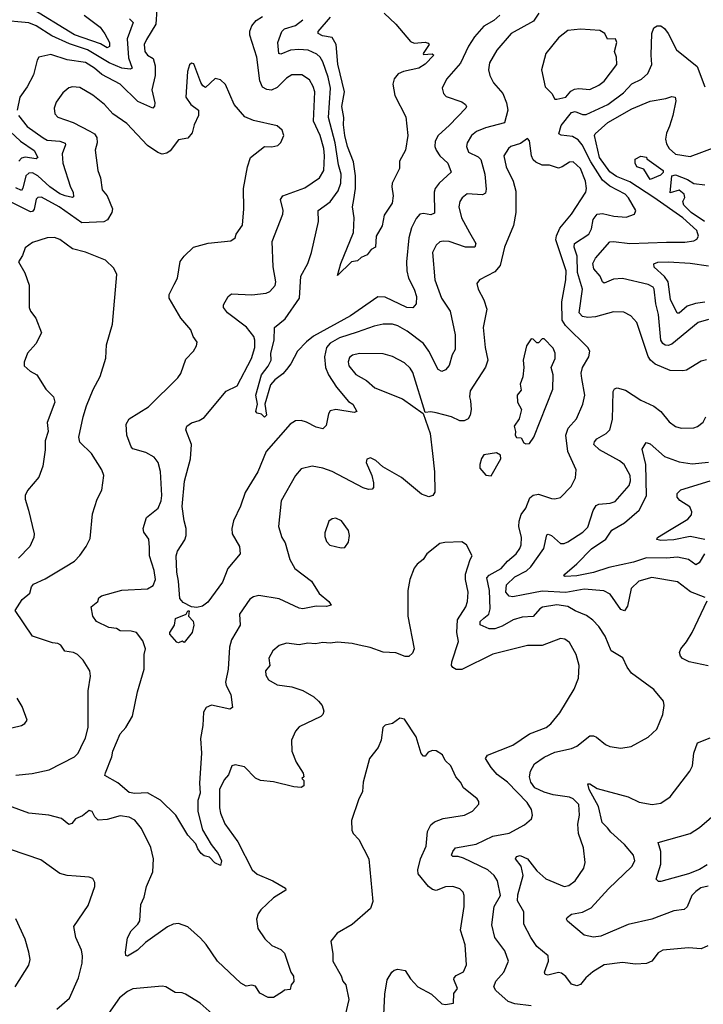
# Model space of a CAD drawing. Extents: x 1443846 to 1577407, y 839182 to 927291.
# Tile 446 of 535: x 1534025 to 1537767, y 911799 to 917190. Entities that reach past the tile are written whole.
import ezdxf

# ---------------------------------------------------------------- set-up
doc = ezdxf.new("R2010")
doc.units = 0

msp = doc.modelspace()

# ---------------------------------------------------------------- linework, layer by layer
at = {"layer": '0CON20XD'}
for points in [[(1534775.6, 917245), (1534770.3, 917165), (1534719.3, 917080.7), (1534706.5, 917055), (1534710.4, 917015), (1534725, 916995.6), (1534755, 916976.9), (1534766.9, 916936.9), (1534767.5, 916885), (1534749.4, 916805), (1534765.8, 916735), (1534763.6, 916716.4), (1534754.3, 916705.7), (1534672, 916742), (1534575, 916836.8), (1534475, 916890.6), (1534435, 916925.3), (1534385, 916955.3), (1534285, 916969.6), (1534195, 916999.5), (1534130.8, 916985), (1534121.5, 916968.5), (1534101.4, 916888.6), (1534067.1, 916822.9), (1534026.4, 916765), (1534010.8, 916695)], [(1534377.8, 917215), (1534465, 917149.6), (1534492.1, 917112.1), (1534516, 917065), (1534516.1, 917043.9), (1534505, 917036.7), (1534467.2, 917057.2), (1534325, 917106.5), (1534075, 917260)], [(1534626, 917195), (1534646.2, 917175), (1534613.1, 917085), (1534620.6, 916980.6), (1534641.4, 916925), (1534630.7, 916919.3), (1534585, 916924.8), (1534515, 916953), (1534395.7, 917025.7), (1534297.6, 917057.6), (1534201.7, 917101.7), (1534115, 917156.3), (1534075, 917172.4), (1533915, 917187.8)], [(1536866.2, 917225), (1536837.7, 917182.3), (1536715, 917114.5), (1536637.4, 917022.6), (1536596.6, 916953.4), (1536591.9, 916915), (1536597.5, 916885), (1536619.2, 916845), (1536670, 916785), (1536690, 916735), (1536696.2, 916695), (1536679.4, 916625), (1536575, 916598.7), (1536525, 916577.9), (1536497.3, 916555), (1536473.5, 916515), (1536470, 916495), (1536482.5, 916465), (1536535, 916438.9), (1536548.9, 916425), (1536571.7, 916345), (1536578.8, 916261.2), (1536575, 916240.8), (1536559.1, 916230.9), (1536474, 916236), (1536447.1, 916215), (1536433.5, 916195), (1536428.5, 916165), (1536442.5, 916105), (1536486.2, 916025), (1536520.9, 915965), (1536515.4, 915944.6), (1536465, 915945.3), (1536375, 915975.9), (1536342.1, 915977.9), (1536325, 915972.9), (1536304.1, 915955.9), (1536285.5, 915915), (1536298.2, 915765), (1536334.6, 915665), (1536381.8, 915595), (1536408.4, 915465), (1536409.1, 915385), (1536391.5, 915355), (1536375, 915295.8), (1536355, 915272.9), (1536335, 915264.2), (1536315, 915274), (1536265, 915374.5), (1536236.2, 915416.2), (1536146.2, 915485), (1536095, 915514.1), (1536065, 915523.3), (1536015, 915523.8), (1535965, 915512.5), (1535871.5, 915478.5), (1535775, 915447.5), (1535725, 915419.1), (1535704.1, 915395), (1535692.8, 915345), (1535699.1, 915285), (1535716, 915245), (1535758.7, 915178.7), (1535825, 915100), (1535848, 915085), (1535870, 915045), (1535855, 915038.8), (1535755, 915055.8), (1535725, 915048.8), (1535715, 915032.5), (1535702.1, 914967.9), (1535685, 914950.6), (1535648.5, 914958.5), (1535595, 914986.9), (1535565, 914995.7), (1535535, 914992.9), (1535505, 914975.8), (1535374.4, 914825.6), (1535328.8, 914715), (1535259.3, 914600.7), (1535234.4, 914525.6), (1535194.6, 914445.4), (1535186.4, 914405), (1535187.5, 914375), (1535227.5, 914305), (1535231.2, 914265), (1535164, 914186), (1535135, 914110), (1535055, 914000.6), (1535025, 913978.2), (1534995, 913970.8), (1534966.1, 913976.1), (1534919.8, 913999.8), (1534901.8, 914021.8), (1534895.3, 914115), (1534885.4, 914165), (1534882, 914255), (1534889.1, 914280.9), (1534928.5, 914341.5), (1534936.8, 914365), (1534936.9, 914405), (1534925.3, 914445.3), (1534915.2, 914525), (1534927.1, 914662.9), (1534959.5, 914785), (1534965.4, 914865), (1534934.2, 914945), (1534940, 914965), (1534965, 914983.1), (1535008, 914995), (1535035, 915011.5), (1535154.5, 915155.5), (1535215.6, 915185), (1535294.7, 915335.3), (1535311.8, 915395), (1535312.9, 915435), (1535306.2, 915455), (1535266.7, 915506.7), (1535163.5, 915585), (1535141.2, 915615), (1535140.7, 915629.3), (1535165.8, 915674.2), (1535185, 915689.2), (1535295, 915683.3), (1535375, 915692.5), (1535395, 915701.4), (1535423.1, 915735), (1535427.5, 915755), (1535413.3, 915836.7), (1535406.9, 915975), (1535465.5, 916125), (1535468.2, 916145), (1535453.5, 916205), (1535466.2, 916225), (1535585, 916270), (1535665.3, 916324.7), (1535689.3, 916365), (1535694.3, 916445), (1535689.8, 916485), (1535670.2, 916555), (1535633.9, 916635), (1535640.2, 916795), (1535631.6, 916825), (1535611.1, 916861.1), (1535568.7, 916888.7), (1535515, 916887.9), (1535485, 916870), (1535435, 916818.8), (1535403.8, 916803.8), (1535378.5, 916808.5), (1535355, 916821.4), (1535339.4, 916855), (1535322.3, 916985), (1535285.5, 917104.5), (1535285, 917126.7), (1535295, 917155.7), (1535318.9, 917185), (1535355, 917207.1)], [(1536153.9, 915773.9), (1536184.6, 915715), (1536197.1, 915675), (1536195.8, 915635), (1536177, 915613), (1536145, 915613.3), (1536025, 915671.6), (1535985, 915672.5), (1535835, 915568.6), (1535633.3, 915456.7), (1535595, 915426.2), (1535545.6, 915375), (1535508.8, 915305), (1535485.8, 915274.2), (1535465, 915251.1), (1535421.1, 915218.9), (1535398.3, 915191.7), (1535366.2, 915085), (1535375.5, 915025.5), (1535365, 915014.2), (1535349.3, 915029.3), (1535325.8, 915035.8), (1535318, 915045), (1535326, 915085), (1535318.4, 915135), (1535349.5, 915245), (1535386.1, 915293.9), (1535402.2, 915325), (1535399.6, 915365), (1535418.4, 915435), (1535419.4, 915505), (1535477.6, 915552.4), (1535557.3, 915665), (1535564, 915786), (1535602, 915855), (1535622.4, 915915), (1535660.8, 916085), (1535658.9, 916145), (1535725, 916192.5), (1535767.5, 916252.5), (1535782.4, 916295), (1535785.2, 916345), (1535769.8, 916395), (1535752.4, 916515), (1535716, 916655), (1535725.8, 916815.8), (1535713.1, 916875), (1535685, 916958.6), (1535670.4, 916985), (1535650.9, 917000.9), (1535605, 917023.4), (1535553.1, 917026.9), (1535506.8, 917023.2), (1535455, 917000.4), (1535444.1, 917004.1), (1535437.9, 917065), (1535460.3, 917125), (1535475, 917140.7), (1535535, 917158.9), (1535575, 917190)], [(1536020.3, 917225), (1536083.1, 917165), (1536165, 917070.5), (1536185, 917061.8), (1536245, 917066.9), (1536261.7, 917061.7), (1536266.2, 917055), (1536232.9, 917005), (1536235, 917000), (1536283, 917003), (1536292.5, 916995), (1536245, 916946.7), (1536209.2, 916925), (1536125, 916906.5), (1536097.4, 916892.6), (1536075, 916866.9), (1536066.7, 916836.7), (1536078.4, 916775), (1536138.6, 916658.6), (1536150, 916555), (1536136.7, 916475), (1536103.6, 916415), (1536104.2, 916375), (1536064.4, 916295), (1536061.5, 916275), (1536070, 916225), (1536064.6, 916185), (1536019.7, 916120.3), (1536009.4, 916060.6), (1535975.8, 916005), (1535973.3, 915945), (1535948.8, 915931.2), (1535927.9, 915902.1), (1535895, 915888.8), (1535875, 915868.8), (1535842, 915865), (1535765, 915790), (1535783.8, 915855), (1535851.4, 916025), (1535855.6, 916104.4), (1535846.2, 916165), (1535854.1, 916205), (1535863.8, 916265), (1535863.3, 916335), (1535851.4, 916411.4), (1535818.9, 916495), (1535805.2, 916555.2), (1535797.5, 916615), (1535799.2, 916655), (1535787.8, 916715), (1535802.7, 916795), (1535766, 916946), (1535757.6, 917055), (1535735, 917092.5), (1535681.9, 917101.9), (1535658.5, 917115), (1535659.1, 917125), (1535726.6, 917203.4)], [(1536654, 917215), (1536619.4, 917185), (1536565, 917153.8), (1536515, 917095.6), (1536481.8, 917045), (1536437.2, 916952.8), (1536361.1, 916865), (1536337.5, 916815), (1536344, 916785), (1536358.7, 916768.7), (1536445, 916739.5), (1536466, 916726), (1536470, 916715), (1536466.5, 916705), (1536378.4, 916611.6), (1536315.5, 916555), (1536300, 916525), (1536298.2, 916495), (1536305.3, 916475.3), (1536325.5, 916445), (1536369.1, 916405), (1536386.2, 916355), (1536320.5, 916295), (1536298.5, 916265), (1536293.8, 916245), (1536295, 916130), (1536275, 916121.9), (1536235, 916128.6), (1536214.5, 916125.5), (1536195, 916102), (1536169.8, 916050.2), (1536155.3, 915995), (1536142.4, 915865), (1536144.7, 915814.7), (1536153.9, 915773.9)], [(1536965, 916754), (1537015, 916766.2), (1537042.2, 916797.8), (1537060.9, 916809.1), (1537085, 916813.2), (1537145, 916807.9), (1537195, 916830.9), (1537225, 916853.6), (1537293.1, 916945), (1537291.4, 916985), (1537280, 917015), (1537293.8, 917065), (1537285.9, 917085.9), (1537242.5, 917082.5), (1537228, 917115), (1537201.1, 917131.1), (1537095, 917138.5), (1537025, 917130), (1536975, 917090.6), (1536904.6, 917005.4), (1536880.8, 916915), (1536902.1, 916822.1), (1536938, 916785), (1536954, 916754), (1536965, 916754)], [(1537785, 915328), (1537755, 915320), (1537675, 915270.8), (1537655, 915267.5), (1537585, 915268.5), (1537503.6, 915303.6), (1537477.5, 915325), (1537465.3, 915345.3), (1537402, 915532), (1537369.3, 915569.3), (1537331.2, 915588.8), (1537275, 915590.9), (1537176.6, 915563.4), (1537135, 915560.3), (1537105.8, 915565.8), (1537088, 915585), (1537106.4, 915715), (1537078.4, 915805), (1537076, 915895), (1537060.8, 915945), (1537062.3, 915965), (1537139.6, 916015), (1537154.1, 916045), (1537164.4, 916095.6), (1537185.7, 916124.3), (1537215, 916129.4), (1537276.3, 916113.7), (1537345, 916108.6), (1537390, 916125), (1537398, 916145), (1537356.8, 916215), (1537338.8, 916235), (1537255, 916278.5), (1537215, 916312), (1537150.8, 916410.8), (1537104.3, 916504.3), (1537081.6, 916531.6), (1537050.5, 916550.5), (1536988.3, 916558.3), (1536975.7, 916565.7), (1536988.8, 916611.2), (1537045, 916681.5), (1537065, 916687.7), (1537105, 916671.6), (1537125, 916670.6), (1537245, 916726.5), (1537330.8, 916789.2), (1537375, 916839.6), (1537427.5, 916865), (1537463.8, 916896.2), (1537484.7, 916945.3), (1537480.5, 916995), (1537485.4, 917114.6), (1537495.4, 917144.6), (1537514, 917156), (1537535, 917156.5), (1537555, 917141.9), (1537574.5, 917115), (1537620, 917025), (1537733.3, 916933.3), (1537775, 916822.5)], [(1536565, 913912.8), (1536592.2, 913935), (1536600.7, 913965), (1536596.7, 914065), (1536582.2, 914135), (1536595, 914149.2), (1536659.6, 914185), (1536695, 914225.5), (1536743.1, 914265), (1536763.3, 914295), (1536770.5, 914315), (1536772.1, 914355), (1536757.9, 914415), (1536759.3, 914445), (1536769.9, 914480.1), (1536794.5, 914515), (1536818, 914572), (1536835, 914586.2), (1536865, 914591.8), (1536935, 914569.2), (1536955, 914566.2), (1536985, 914574), (1537044, 914635), (1537067.6, 914682.4), (1537070, 914725), (1537025.4, 914825), (1537013.8, 914915), (1537027.2, 914952.8), (1537072.1, 915005), (1537107.3, 915085), (1537118.5, 915135), (1537101.8, 915225), (1537098, 915255), (1537104.6, 915285), (1537140, 915345), (1537146, 915375), (1537134.3, 915395), (1537012.5, 915515), (1536994.7, 915545), (1536992.5, 915645), (1537014.2, 915765), (1537016.2, 915815), (1536959.3, 915985), (1536962.6, 916007.4), (1536981.8, 916048.2), (1537044.4, 916125), (1537123.3, 916245), (1537128.2, 916265), (1537121.3, 916305), (1537093.8, 916375), (1537055, 916412.2), (1537035, 916410), (1536995, 916383.5), (1536975, 916377.7), (1536925, 916394), (1536885, 916394), (1536849.3, 916409.3), (1536835, 916422.5), (1536825.8, 916445), (1536816.2, 916526.2), (1536805, 916540), (1536767.1, 916512.9), (1536714, 916496), (1536700.6, 916485), (1536675.4, 916444.6), (1536687.2, 916385), (1536725.6, 916305), (1536740.9, 916250.9), (1536741.3, 916135), (1536727.2, 916062.8), (1536678.5, 915945), (1536654.6, 915845), (1536625, 915809.1), (1536542.5, 915765), (1536526.7, 915745), (1536533.8, 915715), (1536565, 915656.7), (1536581.9, 915605), (1536561.8, 915505), (1536572.3, 915395), (1536587.1, 915325), (1536575, 915287.5), (1536491.3, 915158.7), (1536487.8, 915125), (1536493.1, 915103.1), (1536496.7, 915055), (1536490.6, 915025), (1536479.2, 915005), (1536457, 914993), (1536435, 914994.5), (1536388.8, 915015), (1536305, 915037.1), (1536275, 915043.3), (1536245, 915040), (1536177.8, 915257.8), (1536162.8, 915282.8), (1536131.4, 915311.4), (1536065, 915346.5), (1536015, 915360), (1535885, 915362.7), (1535846, 915354), (1535829.6, 915340.4), (1535823.1, 915316.9), (1535827.1, 915295), (1535865, 915248.2), (1535922.5, 915215), (1535968.8, 915175), (1536121.2, 915115), (1536233.3, 915033.3), (1536271.5, 914925), (1536284.5, 914815), (1536295.5, 914715), (1536297.5, 914602.5), (1536286.7, 914585), (1536265, 914577.5), (1536225, 914591.4), (1536115, 914684.2), (1536012.4, 914742.4), (1535975, 914775.8), (1535945, 914791.2), (1535926.1, 914783.9), (1535921.2, 914765), (1535953.3, 914695), (1535962.5, 914655), (1535961.7, 914628.3), (1535955, 914620), (1535935, 914617.5), (1535905, 914626.7), (1535735, 914716.7), (1535685, 914735.4), (1535625.5, 914745.5), (1535565, 914730), (1535535.5, 914694.5), (1535455.6, 914555), (1535442.2, 914415), (1535460.6, 914355), (1535478.5, 914325), (1535504.6, 914235), (1535531.8, 914185), (1535623.1, 914115), (1535665, 914047.5), (1535717.5, 914005), (1535730, 913985), (1535705, 913976.7), (1535648.3, 913978.3), (1535575.4, 913964.6), (1535555, 913968.2), (1535445, 914018.6), (1535335, 914036.7), (1535305, 914030.8), (1535285, 914018), (1535228.6, 913935), (1535231.9, 913875), (1535184.5, 913795), (1535174.4, 913755), (1535166.1, 913635), (1535152.2, 913562.2), (1535154.7, 913544.7), (1535180, 913495), (1535190, 913425), (1535175, 913414.2), (1535075, 913437.9), (1535046, 913424), (1535030.8, 913399.2), (1535026.9, 913325), (1535014.6, 913255), (1535020.2, 913175), (1535009.5, 913009.5), (1535012.8, 912955), (1534999.4, 912915), (1535000, 912855), (1535026.2, 912755), (1535073.9, 912673.9), (1535112.2, 912625), (1535129.2, 912585), (1535125, 912560), (1535093.8, 912573.8), (1535065, 912604.3), (1535035, 912612), (1535018, 912625), (1534999.7, 912649.7), (1534988.7, 912678.7), (1534945, 912725.8), (1534879.2, 912835), (1534796.4, 912916.4), (1534725, 912957.5), (1534655, 912953.3), (1534625, 912959.4), (1534562.1, 913012.1), (1534492, 913052), (1534495, 913066.7), (1534530, 913155), (1534534.4, 913185), (1534575, 913280), (1534606.9, 913315), (1534642.4, 913377.6), (1534670.9, 913509.1), (1534706.5, 913633.5), (1534705.7, 913714.3), (1534713.6, 913745), (1534699.4, 913789.4), (1534665, 913834.4), (1534635, 913842.7), (1534574.6, 913844.6), (1534555, 913856.4), (1534512.4, 913862.4), (1534446, 913895), (1534426, 913925), (1534416, 913975), (1534453.8, 914005), (1534458.8, 914025), (1534473.8, 914035), (1534585, 914067.5), (1534725, 914074.5), (1534755, 914092.5), (1534767.8, 914125), (1534760.5, 914175), (1534736.4, 914255), (1534735, 914300), (1534732.9, 914345), (1534705, 914383.3), (1534700.8, 914405), (1534718.6, 914465), (1534782.9, 914515), (1534800, 914555), (1534803.5, 914585), (1534796.4, 914716.4), (1534782.9, 914765), (1534761.2, 914795), (1534715, 914820), (1534645, 914840), (1534635, 914850.8), (1534611.4, 914915), (1534608.6, 914975), (1534624.2, 915005), (1534730.2, 915069.8), (1534891.4, 915228.6), (1534906.8, 915253.2), (1534935, 915331.2), (1534976.2, 915375), (1534993.8, 915405), (1534996, 915425), (1534975, 915456.2), (1534961.5, 915491.5), (1534906.9, 915555), (1534843.5, 915665), (1534842.7, 915685), (1534870.7, 915740.7), (1534888.5, 915775), (1534903.7, 915866.3), (1534925, 915895.8), (1534976.4, 915943.6), (1535057.3, 915967.3), (1535180, 915980), (1535203.8, 915995), (1535210, 916015), (1535244.3, 916065), (1535251.9, 916155), (1535249.5, 916265), (1535271.5, 916385), (1535289.2, 916435), (1535365, 916496), (1535405, 916494), (1535438.8, 916501.2), (1535455, 916517.5), (1535471.2, 916555), (1535462.5, 916585), (1535435, 916608.6), (1535305, 916637.3), (1535258.3, 916658.3), (1535200, 916725), (1535152, 916835), (1535125, 916861.2), (1535095, 916867.5), (1535041.7, 916818.3), (1535027, 916827), (1535016.1, 916846.1), (1534978.3, 916948.3), (1534965, 916952.5), (1534955, 916942.5), (1534944.2, 916905.8), (1534934.3, 916765), (1534961.4, 916725), (1535003.8, 916693.8), (1535003.4, 916665), (1534980.4, 916615), (1534968.7, 916571.3), (1534945, 916540.8), (1534895, 916532), (1534848.6, 916471.4), (1534830.2, 916459.8), (1534805, 916454.4), (1534782.1, 916462.1), (1534725, 916501.8), (1534610.9, 916620.9), (1534535.6, 916675), (1534489.4, 916725), (1534426.3, 916776.4), (1534355, 916817.9), (1534315, 916822.7), (1534295, 916817.5), (1534260.6, 916789.4), (1534225, 916738.8), (1534214.4, 916705.6), (1534216.9, 916675), (1534235, 916655.6), (1534317.4, 916627.4), (1534409.5, 916580.5), (1534434.6, 916564.6), (1534448.1, 916545), (1534448.9, 916515), (1534439.2, 916475), (1534452.5, 916365), (1534467.3, 916325), (1534477.5, 916257.5), (1534504.8, 916224.8), (1534532.7, 916155), (1534530, 916135), (1534506.2, 916093.8), (1534485, 916083.6), (1534365, 916078.4), (1534240.8, 916165), (1534145, 916218.5), (1534125, 916217.1), (1534115, 916207.5), (1534105, 916153.3), (1534095, 916140), (1534085, 916137.6), (1533945, 916207.1)], [(1537795, 915549.2), (1537738.7, 915531.3), (1537595, 915413.2), (1537575, 915406.2), (1537558.5, 915408.5), (1537545, 915416.7), (1537534.7, 915435), (1537521.6, 915575), (1537506.5, 915635), (1537498.4, 915715), (1537492.3, 915725), (1537465, 915739.3), (1537325, 915773.2), (1537275, 915769.3), (1537225, 915747.1), (1537215, 915754), (1537201.8, 915785), (1537167.8, 915825), (1537162.1, 915855), (1537176.4, 915885), (1537255, 915973.5), (1537275, 915976.1), (1537365, 915964), (1537565, 915972.2), (1537665, 915971.8), (1537715, 915979.1), (1537731.3, 915988.7), (1537740, 916005), (1537731.1, 916035), (1537654.6, 916105), (1537495, 916216.3), (1537365, 916301.5), (1537290.8, 916330.8), (1537255, 916356.7), (1537199.3, 916435), (1537171.1, 916555), (1537174.7, 916565.3), (1537245, 916626.6), (1537375, 916701.6), (1537475.3, 916744.7), (1537562, 916758), (1537595, 916768.9), (1537612, 916765), (1537615.4, 916745.4), (1537600.7, 916665), (1537582.3, 916607.7), (1537565, 916568.8), (1537560, 916535), (1537565, 916510), (1537579.6, 916485), (1537615, 916453.8), (1537695, 916440), (1537836.9, 916493.1)], [(1533885, 916658.7), (1534029.4, 916525), (1534105, 916473.2), (1534125.2, 916434.8), (1534115, 916427.7), (1534055, 916437.4), (1534035, 916432), (1534021.5, 916415)], [(1534019.4, 916665), (1534066.2, 916605), (1534153.2, 916543.2), (1534175, 916531.2), (1534245, 916525.3), (1534273.8, 916513.8), (1534276.1, 916505), (1534258, 916455), (1534260.7, 916405), (1534303.9, 916273.9), (1534318.9, 916245), (1534319.7, 916220.3), (1534315, 916216.2), (1534273.8, 916225), (1534245, 916236.7), (1534189.8, 916275), (1534125, 916335.2), (1534095, 916351.6), (1534075, 916349.3), (1534059.5, 916335), (1534043.2, 916266.8), (1534035, 916254.7), (1534005, 916270)], [(1537475, 916314.4), (1537440.9, 916370.9), (1537402.5, 916385), (1537393.6, 916403.6), (1537393.3, 916426.7), (1537425, 916442.5), (1537455, 916437.5), (1537458.3, 916428.3), (1537546.1, 916365), (1537547.1, 916352.9), (1537531.7, 916338.3), (1537475, 916314.4)], [(1537773, 916085), (1537699.7, 916135), (1537659.2, 916175), (1537654.4, 916195), (1537666.4, 916216.4), (1537662.5, 916235), (1537635, 916256.7), (1537585, 916242.5), (1537594.6, 916335.4), (1537615, 916341.2), (1537680.8, 916315), (1537715, 916292.9), (1537775, 916286.2)], [(1534005, 913053.3), (1534093, 913063), (1534186.5, 913083.5), (1534325.3, 913154.7), (1534345.6, 913175), (1534360.6, 913205), (1534385, 913258.8), (1534400.9, 913315), (1534400.8, 913515), (1534413.8, 913595), (1534408.8, 913625), (1534373.6, 913683.6), (1534342.5, 913715), (1534320, 913725), (1534272.2, 913732.2), (1534250.8, 913765), (1534235, 913774.4), (1534205, 913778.2), (1534095, 913815.5), (1534000, 913955), (1534038.6, 914015), (1534080.6, 914049.4), (1534089.4, 914085), (1534100.7, 914099.3), (1534165, 914129.4), (1534275, 914193.8), (1534325, 914226.2), (1534354.1, 914255.9), (1534388.8, 914305), (1534410.5, 914349.5), (1534423.8, 914483.8), (1534449.2, 914565), (1534475.8, 914615), (1534485.7, 914695), (1534475.8, 914725), (1534418, 914815), (1534355, 914877.5), (1534349.2, 914905), (1534372, 915015), (1534391.2, 915075), (1534427.5, 915165), (1534465, 915236.7), (1534496.1, 915336.1), (1534500.8, 915409.2), (1534533.6, 915523.6), (1534557.5, 915795), (1534540.3, 915830.3), (1534495, 915872.5), (1534386.4, 915916.4), (1534315, 915935.6), (1534245, 915986.9), (1534215, 915996.9), (1534175, 915995.6), (1534095, 915970), (1534055, 915940), (1534041.2, 915898.8), (1534018, 915865), (1534054.3, 915804.3), (1534076.6, 915736.6), (1534076.9, 915615), (1534084.6, 915594.6), (1534114.4, 915555), (1534144.2, 915475), (1534114.2, 915415), (1534068.8, 915365), (1534050, 915315), (1534050, 915295), (1534083.3, 915265), (1534118.8, 915245), (1534167.7, 915167.7), (1534210, 915125), (1534218, 915095), (1534176.2, 914985), (1534180.6, 914935), (1534165.6, 914885), (1534165.6, 914835), (1534152.5, 914745), (1534129.6, 914685), (1534068.3, 914611.7), (1534056, 914585), (1534056, 914565), (1534074.4, 914505), (1534105.5, 914375), (1534103.6, 914355), (1534081.5, 914305), (1534018.5, 914241.5)], [(1537775, 915642.8), (1537724.8, 915635.2), (1537679.1, 915620.9), (1537635, 915583.2), (1537623.3, 915583.3), (1537587.3, 915657.3), (1537574.6, 915754.6), (1537553.5, 915783.5), (1537497.1, 915835), (1537496, 915854), (1537518.1, 915861.9), (1537576.7, 915863.3), (1537695, 915856), (1537795, 915841.6)], [(1536795, 914867.5), (1536815, 914870), (1536840, 914905), (1536943.6, 915166.4), (1536945.5, 915245), (1536933.4, 915286.6), (1536955.6, 915335), (1536955.6, 915365), (1536945, 915391.2), (1536895, 915442.5), (1536885, 915442.5), (1536865, 915420), (1536855, 915420), (1536835, 915440), (1536825, 915442.5), (1536798.8, 915405), (1536780.6, 915325), (1536784.3, 915285), (1536778.8, 915235), (1536763.8, 915195), (1536769.3, 915160.7), (1536747.5, 915135), (1536750, 915095), (1536771.2, 915055), (1536758.8, 915005), (1536731.4, 914965), (1536738.8, 914935), (1536736.7, 914915), (1536745, 914903.3), (1536770, 914900), (1536785, 914872.5), (1536795, 914867.5)], [(1537777, 914027), (1537696.7, 914056.7), (1537625, 914113.1), (1537485, 914136.2), (1537414.2, 914115.8), (1537371.5, 914075), (1537351.3, 913978.7), (1537335, 913953.8), (1537315, 913961.2), (1537257.1, 914045), (1537222.4, 914062.4), (1537115, 914071.7), (1537015, 914054.2), (1536885, 914062), (1536781.5, 914041.5), (1536725, 914029.6), (1536705, 914033.1), (1536685.3, 914055.3), (1536689.1, 914095), (1536735, 914140.5), (1536798.3, 914171.7), (1536823.4, 914195), (1536894.7, 914295), (1536910.9, 914369.1), (1536917.7, 914372.3), (1536935, 914365.5), (1536985, 914321.5), (1537005, 914321.8), (1537025, 914331.8), (1537106.7, 914385), (1537135, 914412.2), (1537163.6, 914503.6), (1537179.9, 914530.1), (1537195, 914538.2), (1537257.5, 914542.5), (1537285, 914552.2), (1537360, 914640), (1537367.3, 914665), (1537366.1, 914695), (1537333.1, 914755), (1537307.8, 914775), (1537198.5, 914835), (1537167.8, 914865), (1537170.9, 914879.1), (1537184.4, 914895), (1537235.6, 914924.4), (1537255.7, 914944.3), (1537269.9, 915000.1), (1537272.9, 915155), (1537281.2, 915168.8), (1537295, 915173.5), (1537341.7, 915161.7), (1537425, 915107.1), (1537495, 915074.2), (1537534.4, 915044.4), (1537579.1, 914989.1), (1537615, 914962), (1537645, 914954.2), (1537714.1, 914955.9), (1537735, 914962), (1537765, 914986), (1537780, 915015)], [(1537772.9, 914265), (1537743.3, 914216.8), (1537725, 914205.5), (1537685, 914234.7), (1537625, 914247.5), (1537565, 914242), (1537455, 914243.6), (1537385, 914219.1), (1537249, 914191), (1537165, 914163.3), (1537075, 914144.8), (1537011.1, 914141.1), (1537004.2, 914145), (1537008.6, 914155), (1537075, 914210.8), (1537155, 914292.9), (1537233.8, 914345), (1537266.9, 914395), (1537335, 914434.7), (1537415.2, 914504.8), (1537455, 914583.3), (1537452.4, 914755), (1537432, 914838), (1537453.3, 914875), (1537475, 914866.9), (1537555, 914798.2), (1537635, 914769.1), (1537705, 914758.9), (1537795, 914768.2)], [(1536605, 914692.5), (1536658.6, 914785), (1536656, 914805), (1536635, 914818.1), (1536565, 914806.7), (1536552.3, 914787.7), (1536544, 914755), (1536544.1, 914734.1), (1536576.1, 914696.1), (1536605, 914692.5)], [(1537775, 914344.3), (1537695, 914361.1), (1537605, 914341.5), (1537535, 914338.2), (1537513.2, 914343.2), (1537515.7, 914355), (1537582, 914395), (1537682.5, 914455), (1537701.8, 914478.2), (1537704.5, 914495), (1537693.2, 914523.2), (1537637.6, 914557.6), (1537624, 914575), (1537623.8, 914595), (1537644.5, 914615.5), (1537803.8, 914665)], [(1535785, 914297.5), (1535805, 914300), (1535825, 914330), (1535830, 914365), (1535825, 914393.3), (1535786.8, 914446.8), (1535755, 914461.2), (1535735, 914456.7), (1535716.4, 914443.6), (1535695, 914380), (1535695, 914360), (1535705, 914332.5), (1535722.7, 914312.7), (1535785, 914297.5)], [(1536825, 911791.1), (1536735, 911801.8), (1536699.4, 911815), (1536631.9, 911875), (1536620, 911895), (1536631.5, 911925), (1536674.7, 911975.3), (1536700, 912035), (1536681.1, 912091.1), (1536625.3, 912165.3), (1536609.1, 912235), (1536621.2, 912335), (1536657.1, 912395), (1536640, 912475), (1536622.2, 912505), (1536587.1, 912535), (1536455, 912599.1), (1536425, 912607.9), (1536395, 912608.6), (1536389.4, 912615), (1536395, 912636.2), (1536411.2, 912655), (1536524.4, 912675.6), (1536615, 912720.3), (1536705, 912736.2), (1536788.5, 912781.5), (1536826.2, 912815), (1536831.4, 912835), (1536826.7, 912865), (1536803.1, 912905), (1536695, 913015.4), (1536637.8, 913057.8), (1536606.4, 913095), (1536574.5, 913145), (1536585, 913162.9), (1536725, 913218.5), (1536815, 913280), (1536907.5, 913315), (1536932.5, 913335), (1536981.9, 913395), (1537059.2, 913525), (1537084.3, 913585), (1537086.6, 913653.4), (1537070, 913715), (1537035, 913780), (1537008.7, 913798.7), (1536985, 913801.9), (1536885, 913764.5), (1536805, 913763.6), (1536614.1, 913715.9), (1536445, 913631.4), (1536415, 913632), (1536395, 913643.8), (1536388, 913655), (1536390.8, 913675), (1536426.2, 913785), (1536416.9, 913835), (1536422.1, 913905), (1536466.7, 913975), (1536476.5, 914005), (1536479.6, 914055), (1536464.5, 914125), (1536465.4, 914155), (1536490, 914235), (1536502.5, 914255), (1536471.2, 914315), (1536445, 914330.8), (1536351.7, 914328.3), (1536325, 914321.4), (1536254.2, 914265), (1536234.2, 914235), (1536201.1, 914208.9), (1536185, 914186.7), (1536160, 914125), (1536148.9, 914065), (1536149.5, 913925), (1536184.2, 913745), (1536175, 913721.2), (1536155, 913704), (1536135, 913702.9), (1536083.6, 913723.6), (1536015, 913726.9), (1535943.3, 913753.3), (1535884.1, 913765.9), (1535845, 913775.5), (1535765, 913782.1), (1535725, 913776.9), (1535685, 913780.5), (1535645, 913772.9), (1535603.2, 913776.8), (1535555, 913767.5), (1535485, 913776.5), (1535445, 913764.3), (1535410, 913735), (1535388.9, 913695), (1535394.3, 913655), (1535370.8, 913625), (1535371.7, 913601.7), (1535386.2, 913575), (1535435, 913547.5), (1535515, 913537.5), (1535575, 913516.9), (1535635, 913482.5), (1535659.8, 913459.8), (1535680.8, 913435), (1535690, 913405), (1535683.8, 913385), (1535673.3, 913375), (1535555, 913318.6), (1535534.4, 913295), (1535512.9, 913245), (1535514.3, 913185), (1535539.2, 913125), (1535576.7, 913065), (1535580, 913045), (1535570, 913035), (1535580, 913025), (1535580, 912995), (1535565, 912986.7), (1535525, 912990.6), (1535415, 913017.5), (1535343.3, 913025)], [(1537792.7, 913652.7), (1537690, 913675), (1537652.2, 913692.2), (1537641.2, 913705), (1537636.7, 913725), (1537644.2, 913745), (1537675, 913782.9), (1537705.3, 913834.7), (1537788.6, 914008.6)], [(1534895, 913777.5), (1534885, 913782.5), (1534847.5, 913825), (1534847.5, 913835), (1534872.5, 913875), (1534878.3, 913911.7), (1534935.7, 913934.3), (1534945, 913954), (1534953.6, 913953.6), (1534949.4, 913925), (1534975, 913896.2), (1534978.8, 913875), (1534970, 913835), (1534925, 913780), (1534915, 913787.5), (1534895, 913777.5)], [(1537790.8, 912119.2), (1537755, 912103.3), (1537685, 912108.5), (1537544.5, 912095.5), (1537519.1, 912080.9), (1537485.8, 912035), (1537455, 912023.3), (1537395, 912019.3), (1537325, 912027.3), (1537224.7, 912015.3), (1537162.4, 911977.6), (1537124.2, 911945), (1537095, 911908), (1537075, 911900), (1537045, 911910), (1537015, 911952.2), (1536990.6, 911970.6), (1536975, 911973.6), (1536915, 911958.1), (1536901.7, 911961.7), (1536898.1, 911975), (1536920, 912035), (1536917.7, 912065), (1536855.4, 912115), (1536822.5, 912165), (1536785, 912237.5), (1536785.3, 912305), (1536750.3, 912365), (1536751.6, 912398.4), (1536781.2, 912505), (1536769.1, 912555), (1536738.8, 912595), (1536745, 912607.8), (1536765, 912614.6), (1536805, 912596.4), (1536855, 912530.5), (1536905, 912485.5), (1537005, 912444.5), (1537030.6, 912449.4), (1537064.6, 912475.4), (1537112.9, 912545), (1537120, 912575), (1537111.8, 912655), (1537083.6, 912735), (1537080, 912785), (1537089.3, 912835), (1537085, 912892.5), (1537055, 912923.6), (1537035, 912933.2), (1536945, 912945.3), (1536895, 912960), (1536845, 912984.6), (1536822.7, 913015), (1536815.5, 913045), (1536820.5, 913075), (1536843.6, 913115), (1536895, 913151.5), (1536955, 913180.3), (1537045, 913200), (1537075, 913212.7), (1537145, 913269.2), (1537165, 913269.2), (1537181.3, 913261.3), (1537231.8, 913221.8), (1537255, 913210.8), (1537315, 913201.4), (1537371.2, 913211.2), (1537465, 913262), (1537512, 913305), (1537544.3, 913385), (1537552.5, 913435), (1537549.7, 913459.7), (1537495, 913522.5), (1537372.8, 913612.8), (1537349.2, 913645), (1537325.5, 913695.5), (1537261.9, 913735), (1537229.1, 913815), (1537195, 913867.1), (1537162.8, 913902.8), (1537128.3, 913928.3), (1537065, 913952.7), (1537025, 913976.8), (1536964.3, 913985.7), (1536886.3, 913973.6), (1536871.8, 913965), (1536835, 913922.1), (1536775, 913918.4), (1536725.8, 913905), (1536665, 913868.8), (1536625, 913854.8), (1536595, 913855.8), (1536546.2, 913876.2), (1536544.7, 913895), (1536565, 913912.8)], [(1533930.3, 913299.7), (1534035, 913326.2), (1534053.9, 913336.1), (1534066.7, 913355), (1534039.5, 913429.5), (1534012, 913475)], [(1536017.2, 911705), (1536024.6, 911855), (1536036.9, 911933.1), (1536061.4, 911975), (1536075, 911986.7), (1536095, 911992.5), (1536134.6, 911984.6), (1536165, 911938), (1536204, 911895), (1536280, 911855), (1536335, 911802.5), (1536355, 911797.5), (1536400, 911805), (1536400.8, 911859.2), (1536420.8, 911885), (1536401.9, 911935), (1536403.3, 911945), (1536415, 911957.5), (1536453.8, 911976.2), (1536471.1, 912015), (1536462.9, 912125), (1536437.1, 912205), (1536458.2, 912335), (1536458.5, 912395), (1536452.4, 912412.4), (1536435, 912430.8), (1536395, 912444.3), (1536355, 912442.9), (1536305, 912422.5), (1536285, 912427.1), (1536263.3, 912443.3), (1536206.1, 912513.9), (1536204.6, 912535), (1536218.8, 912595), (1536250, 912665), (1536257.5, 912745), (1536275, 912782.5), (1536295, 912798.1), (1536343.7, 912816.3), (1536460, 912835), (1536503, 912857), (1536538.8, 912895), (1536538.8, 912908.8), (1536528.8, 912925), (1536455, 912983.8), (1536438.6, 913015), (1536411.8, 913045), (1536385.4, 913105.4), (1536354.5, 913134.5), (1536338.8, 913165), (1536305, 913186.7), (1536285, 913188.8), (1536261.2, 913178.8), (1536245, 913157.5), (1536235, 913157.5), (1536222.7, 913172.7), (1536195, 913263.3), (1536131.2, 913361.2), (1536105, 913366.2), (1536065, 913337.5), (1536025, 913327.5), (1536013.3, 913315), (1536003.3, 913245), (1535988, 913205), (1535939.2, 913145), (1535905.8, 913015), (1535900.8, 912965), (1535879.3, 912919.3), (1535842, 912805), (1535842.3, 912752.3), (1535850, 912735), (1535881.2, 912701.2), (1535935.7, 912595), (1535958.8, 912361.2), (1535945.5, 912324.5), (1535845, 912235.7), (1535762.1, 912187.9), (1535728.8, 912145), (1535739.2, 912075), (1535738.6, 912035), (1535784.3, 911955), (1535794, 911925), (1535810, 911905), (1535825.8, 911825), (1535794.4, 911685.6)], [(1537793.8, 912446.2), (1537753.8, 912436.2), (1537725, 912417.5), (1537704.6, 912395), (1537677.8, 912332.2), (1537662.2, 912317.8), (1537605, 912311.2), (1537484.2, 912265.8), (1537355, 912236.8), (1537205, 912171.8), (1537165, 912166.8), (1537115, 912178.1), (1537023.8, 912255), (1537018, 912265), (1537020.8, 912275), (1537045, 912292.9), (1537105, 912303.3), (1537153.3, 912326.7), (1537248.2, 912431.8), (1537375, 912554.4), (1537391.8, 912585), (1537384.5, 912615), (1537335.3, 912675), (1537260.8, 912740.8), (1537242.9, 912765), (1537213.9, 912795), (1537192.9, 912882.9), (1537141.8, 912975), (1537134.4, 913005.6), (1537145, 913005.5), (1537185, 912981.5), (1537355, 912935.7), (1537415.8, 912905.8), (1537486.8, 912893.2), (1537535, 912900), (1537585, 912936), (1537693.1, 913075), (1537707.8, 913105), (1537715.7, 913175), (1537735, 913230.8), (1537805, 913257.8)], [(1535343.3, 913025), (1535316.5, 913036.5), (1535255, 913098.6), (1535205, 913111.2), (1535185.9, 913104.1), (1535167.5, 913055), (1535145, 913028.8), (1535119.2, 912975), (1535119.4, 912875), (1535124.4, 912845), (1535147.8, 912787.8), (1535219.4, 912689.4), (1535297.5, 912535), (1535325, 912511.9), (1535410, 912475), (1535480, 912435), (1535482.5, 912425), (1535415, 912381.4), (1535345, 912317.1), (1535330, 912295), (1535320.9, 912265), (1535329.5, 912215), (1535366.9, 912156.9), (1535405, 912120.8), (1535455, 912099.2), (1535475, 912080), (1535509.2, 911975), (1535523.1, 911953.1), (1535525.9, 911924.1), (1535511.2, 911905), (1535505, 911880), (1535475, 911877.1), (1535463.1, 911866.9), (1535415, 911835.6), (1535385.7, 911835.7), (1535340.5, 911860.5), (1535315, 911898.8), (1535295, 911904), (1535265, 911899.2), (1535235, 911914.4), (1535108.5, 912035), (1535046.7, 912126.7), (1535015, 912161.9), (1534945, 912224), (1534895, 912242), (1534865, 912237.5), (1534835, 912222.7), (1534713, 912137), (1534669.2, 912095), (1534615, 912063.3), (1534607, 912067), (1534603.9, 912083.9), (1534615, 912162.5), (1534635, 912202), (1534672.4, 912237.6), (1534683.7, 912256.3), (1534688.6, 912345), (1534705.8, 912385), (1534719.4, 912445), (1534754.3, 912525), (1534757.8, 912595), (1534742.3, 912657.7), (1534692.4, 912762.4), (1534655, 912808.1), (1534625, 912824.4), (1534575, 912830.5), (1534505, 912811.4), (1534455, 912808.1), (1534436.1, 912826.1), (1534422.9, 912855), (1534405, 912861.2), (1534369.5, 912830.5), (1534331.4, 912815), (1534311.5, 912788.5), (1534295, 912783.1), (1534255, 912817.1), (1534184.5, 912834.5), (1534075, 912846.2), (1533966.3, 912886.3)], [(1537787.5, 912562.5), (1537745, 912537.3), (1537685, 912513.8), (1537535, 912471.2), (1537522.3, 912472.3), (1537508.8, 912485), (1537534.3, 912565.7), (1537534.4, 912635), (1537520, 912685), (1537695, 912734.5), (1537745, 912766.5), (1537851.8, 912858.2)], [(1534228.1, 911771.9), (1534297.4, 911832.6), (1534347.1, 911945), (1534367.8, 912025), (1534370, 912065), (1534364, 912095), (1534332.5, 912165), (1534321.4, 912225), (1534400.3, 912339.7), (1534436, 912445), (1534436.1, 912466.1), (1534425, 912488.8), (1534405, 912496), (1534335, 912500), (1534285, 912504.4), (1534245, 912515.6), (1534140.7, 912590.7), (1533975, 912647.5)], [(1534000, 911895), (1534075.8, 912014.2), (1534082, 912045), (1534076, 912085), (1534056, 912155), (1534005, 912266.7)], [(1535095, 911732), (1535013.3, 911805), (1534932.5, 911855), (1534915, 911862), (1534876.2, 911863.8), (1534825, 911894), (1534805, 911899.2), (1534645, 911884.2), (1534615, 911870), (1534572.5, 911835), (1534510.8, 911749.2)]]:
    msp.add_lwpolyline(points, dxfattribs=at)

doc.saveas('drawing.dxf')
